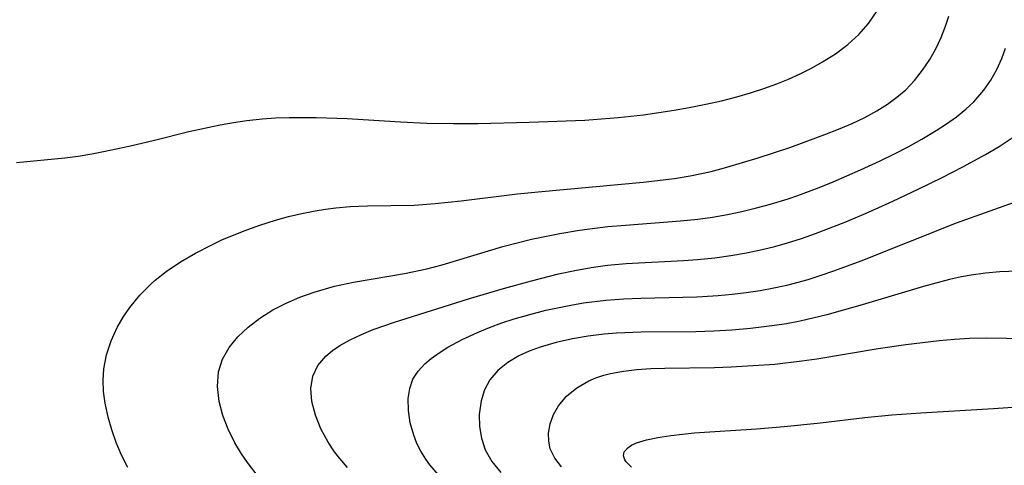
# Model space of a CAD drawing. Header units: metres. Extents: x 1073367 to 1082519, y 1569854 to 1574957.
# Tile 1050 of 1056: x 1080103 to 1080212, y 1573873 to 1573922. Entities that reach past the tile are written whole.
import ezdxf

# ---------------------------------------------------------------- set-up
doc = ezdxf.new("R2010")
doc.units = ezdxf.units.M
doc.layers.add('CGG_CurvaNivelLidar_v1', color=253, linetype='Continuous', lineweight=30)

msp = doc.modelspace()

# ---------------------------------------------------------------- linework, layer by layer
at = {"layer": 'CGG_CurvaNivelLidar_v1'}
for p, q in [((1080197.4291, 1573921.6485, 78.5), (1080198.3559, 1573923.0544, 78.5)), ((1080196.3433, 1573920.4247, 78.5), (1080197.4291, 1573921.6485, 78.5)), ((1080205.9565, 1573921.3718, 78), (1080206.3113, 1573922.461, 78)), ((1080195.1059, 1573919.3153, 78.5), (1080196.3433, 1573920.4247, 78.5)), ((1080205.4534, 1573920.0981, 78), (1080205.9565, 1573921.3718, 78)), ((1080193.7497, 1573918.3048, 78.5), (1080195.1059, 1573919.3153, 78.5)), ((1080204.8696, 1573918.8639, 78), (1080205.4534, 1573920.0981, 78)), ((1080192.3244, 1573917.3978, 78.5), (1080193.7497, 1573918.3048, 78.5)), ((1080204.2048, 1573917.6771, 78), (1080204.8696, 1573918.8639, 78)), ((1080212.1721, 1573917.7723, 77.5), (1080212.5871, 1573918.9285, 77.5)), ((1080191.1104, 1573916.7161, 78.5), (1080192.3244, 1573917.3978, 78.5)), ((1080203.4093, 1573916.4817, 78), (1080204.2048, 1573917.6771, 78)), ((1080211.6216, 1573916.5481, 77.5), (1080212.1721, 1573917.7723, 77.5)), ((1080188.5682, 1573915.5007, 78.5), (1080189.8567, 1573916.0833, 78.5)), ((1080189.8567, 1573916.0833, 78.5), (1080191.1104, 1573916.7161, 78.5)), ((1080202.5198, 1573915.3604, 78), (1080203.4093, 1573916.4817, 78)), ((1080210.9682, 1573915.3775, 77.5), (1080211.6216, 1573916.5481, 77.5)), ((1080185.8047, 1573914.4511, 78.5), (1080187.2554, 1573914.9724, 78.5)), ((1080187.2554, 1573914.9724, 78.5), (1080188.5682, 1573915.5007, 78.5)), ((1080201.5327, 1573914.3264, 78), (1080202.5198, 1573915.3604, 78)), ((1080210.2044, 1573914.2748, 77.5), (1080210.9682, 1573915.3775, 77.5)), ((1080182.8386, 1573913.5471, 78.5), (1080184.3309, 1573913.9771, 78.5)), ((1080184.3309, 1573913.9771, 78.5), (1080185.8047, 1573914.4511, 78.5)), ((1080200.5688, 1573913.4897, 78), (1080201.5327, 1573914.3264, 78)), ((1080209.0646, 1573912.9889, 77.5), (1080210.2044, 1573914.2748, 77.5)), ((1080179.3882, 1573912.7158, 78.5), (1080181.1205, 1573913.1083, 78.5)), ((1080181.1205, 1573913.1083, 78.5), (1080182.8386, 1573913.5471, 78.5)), ((1080199.5343, 1573912.7275, 78), (1080200.5688, 1573913.4897, 78)), ((1080208.1855, 1573912.1771, 77.5), (1080209.0646, 1573912.9889, 77.5)), ((1080172.504, 1573911.5521, 78.5), (1080175.8815, 1573912.0531, 78.5)), ((1080175.8815, 1573912.0531, 78.5), (1080177.5626, 1573912.3503, 78.5)), ((1080177.5626, 1573912.3503, 78.5), (1080179.3882, 1573912.7158, 78.5)), ((1080196.9932, 1573911.2468, 78), (1080198.334, 1573911.9711, 78)), ((1080198.334, 1573911.9711, 78), (1080199.5343, 1573912.7275, 78)), ((1080207.1489, 1573911.3398, 77.5), (1080208.1855, 1573912.1771, 77.5)), ((1080125.6072, 1573910.4443, 78.5), (1080127.0768, 1573910.7122, 78.5)), ((1080127.0768, 1573910.7122, 78.5), (1080128.5518, 1573910.9347, 78.5)), ((1080128.5518, 1573910.9347, 78.5), (1080130.2544, 1573911.1174, 78.5)), ((1080130.2544, 1573911.1174, 78.5), (1080131.7418, 1573911.2105, 78.5)), ((1080131.7418, 1573911.2105, 78.5), (1080133.2337, 1573911.2541, 78.5)), ((1080133.2337, 1573911.2541, 78.5), (1080136.2267, 1573911.2429, 78.5)), ((1080136.2267, 1573911.2429, 78.5), (1080139.6897, 1573911.1218, 78.5)), ((1080139.6897, 1573911.1218, 78.5), (1080145.5984, 1573910.7515, 78.5)), ((1080145.5984, 1573910.7515, 78.5), (1080148.5119, 1573910.6109, 78.5)), ((1080148.5119, 1573910.6109, 78.5), (1080151.4683, 1573910.5692, 78.5)), ((1080154.1729, 1573910.5776, 78.5), (1080159.8246, 1573910.7173, 78.5)), ((1080159.8246, 1573910.7173, 78.5), (1080166.0028, 1573910.9599, 78.5)), ((1080166.0028, 1573910.9599, 78.5), (1080169.6941, 1573911.2347, 78.5)), ((1080169.6941, 1573911.2347, 78.5), (1080172.504, 1573911.5521, 78.5)), ((1080194.1027, 1573909.9536, 78), (1080195.6011, 1573910.5888, 78)), ((1080195.6011, 1573910.5888, 78), (1080196.9932, 1573911.2468, 78)), ((1080206.0536, 1573910.5494, 77.5), (1080207.1489, 1573911.3398, 77.5)), ((1080118.3353, 1573908.7288, 78.5), (1080122.144, 1573909.6866, 78.5)), ((1080122.144, 1573909.6866, 78.5), (1080125.6072, 1573910.4443, 78.5)), ((1080151.4683, 1573910.5692, 78.5), (1080154.1729, 1573910.5776, 78.5)), ((1080192.5766, 1573909.3531, 78), (1080194.1027, 1573909.9536, 78)), ((1080203.3177, 1573908.8388, 77.5), (1080204.9117, 1573909.798, 77.5)), ((1080204.9117, 1573909.798, 77.5), (1080206.0536, 1573910.5494, 77.5)), ((1080115.6744, 1573908.1086, 78.5), (1080118.3353, 1573908.7288, 78.5)), ((1080188.7006, 1573907.9359, 78), (1080192.5766, 1573909.3531, 78)), ((1080201.8146, 1573908.0074, 77.5), (1080203.3177, 1573908.8388, 77.5)), ((1080211.8713, 1573908.0491, 77), (1080213.3226, 1573908.9967, 77)), ((1080111.3927, 1573907.2267, 78.5), (1080112.867, 1573907.5095, 78.5)), ((1080112.867, 1573907.5095, 78.5), (1080115.6744, 1573908.1086, 78.5)), ((1080185.1813, 1573906.7812, 78), (1080188.7006, 1573907.9359, 78)), ((1080200.279, 1573907.2139, 77.5), (1080201.8146, 1573908.0074, 77.5)), ((1080210.3631, 1573907.155, 77), (1080211.8713, 1573908.0491, 77)), ((1080103.0669, 1573906.2579, 78.5), (1080108.3965, 1573906.7784, 78.5)), ((1080108.3965, 1573906.7784, 78.5), (1080109.8929, 1573906.9787, 78.5)), ((1080109.8929, 1573906.9787, 78.5), (1080111.3927, 1573907.2267, 78.5)), ((1080181.7214, 1573905.7426, 78), (1080185.1813, 1573906.7812, 78)), ((1080196.5403, 1573905.4614, 77.5), (1080198.7179, 1573906.4555, 77.5)), ((1080198.7179, 1573906.4555, 77.5), (1080200.279, 1573907.2139, 77.5)), ((1080207.8499, 1573905.7812, 77), (1080210.3631, 1573907.155, 77)), ((1080177.6475, 1573904.7868, 78), (1080179.9792, 1573905.2858, 78)), ((1080179.9792, 1573905.2858, 78), (1080181.7214, 1573905.7426, 78)), ((1080193.4875, 1573904.139, 77.5), (1080196.5403, 1573905.4614, 77.5)), ((1080205.5692, 1573904.6087, 77), (1080207.8499, 1573905.7812, 77)), ((1080160.8295, 1573903.0422, 78), (1080172.4442, 1573904.0827, 78)), ((1080172.4442, 1573904.0827, 78), (1080175.9222, 1573904.5044, 78)), ((1080175.9222, 1573904.5044, 78), (1080177.6475, 1573904.7868, 78)), ((1080191.9485, 1573903.5122, 77.5), (1080193.4875, 1573904.139, 77.5)), ((1080202.932, 1573903.3131, 77), (1080205.5692, 1573904.6087, 77)), ((1080158.5366, 1573902.7987, 78), (1080160.8295, 1573903.0422, 78)), ((1080189.5987, 1573902.6323, 77.5), (1080191.9485, 1573903.5122, 77.5)), ((1080200.1088, 1573901.9831, 77), (1080202.932, 1573903.3131, 77)), ((1080149.4035, 1573901.7207, 78), (1080152.3028, 1573902.0367, 78)), ((1080152.3028, 1573902.0367, 78), (1080158.5366, 1573902.7987, 78)), ((1080186.5741, 1573901.6737, 77.5), (1080188.5131, 1573902.2643, 77.5)), ((1080188.5131, 1573902.2643, 77.5), (1080189.5987, 1573902.6323, 77.5)), ((1080197.4209, 1573900.7816, 77), (1080200.1088, 1573901.9831, 77)), ((1080207.1455, 1573899.6056, 76.5), (1080214.6058, 1573902.2558, 76.5)), ((1080134.6455, 1573900.6363, 78), (1080136.1167, 1573900.9279, 78)), ((1080136.1167, 1573900.9279, 78), (1080137.2614, 1573901.1138, 78)), ((1080137.2614, 1573901.1138, 78), (1080138.4098, 1573901.2591, 78)), ((1080138.4098, 1573901.2591, 78), (1080140.0137, 1573901.3883, 78)), ((1080140.0137, 1573901.3883, 78), (1080141.9429, 1573901.459, 78)), ((1080141.9429, 1573901.459, 78), (1080147.0855, 1573901.5583, 78)), ((1080147.0855, 1573901.5583, 78), (1080149.4035, 1573901.7207, 78)), ((1080181.7994, 1573900.5281, 77.5), (1080183.4003, 1573900.864, 77.5)), ((1080183.4003, 1573900.864, 77.5), (1080184.9921, 1573901.2468, 77.5)), ((1080184.9921, 1573901.2468, 77.5), (1080186.5741, 1573901.6737, 77.5)), ((1080194.893, 1573899.7101, 77), (1080197.4209, 1573900.7816, 77)), ((1080129.9904, 1573899.3411, 78), (1080131.7282, 1573899.8922, 78)), ((1080131.7282, 1573899.8922, 78), (1080133.1818, 1573900.2907, 78)), ((1080133.1818, 1573900.2907, 78), (1080134.6455, 1573900.6363, 78)), ((1080170.4992, 1573899.3543, 77.5), (1080176.5734, 1573899.8008, 77.5)), ((1080176.5734, 1573899.8008, 77.5), (1080178.4937, 1573900.0025, 77.5)), ((1080178.4937, 1573900.0025, 77.5), (1080180.1508, 1573900.2371, 77.5)), ((1080180.1508, 1573900.2371, 77.5), (1080181.7994, 1573900.5281, 77.5)), ((1080191.5553, 1573898.4107, 77), (1080194.893, 1573899.7101, 77)), ((1080125.8086, 1573897.7023, 78), (1080128.2732, 1573898.7214, 78)), ((1080128.2732, 1573898.7214, 78), (1080129.9904, 1573899.3411, 78)), ((1080163.2339, 1573898.4313, 77.5), (1080165.4184, 1573898.7909, 77.5)), ((1080165.4184, 1573898.7909, 77.5), (1080168.5429, 1573899.1827, 77.5)), ((1080168.5429, 1573899.1827, 77.5), (1080170.4992, 1573899.3543, 77.5)), ((1080196.6115, 1573895.4083, 76.5), (1080207.1455, 1573899.6056, 76.5)), ((1080124.6024, 1573897.1417, 78), (1080125.8086, 1573897.7023, 78)), ((1080156.9006, 1573896.9705, 77.5), (1080160.088, 1573897.7821, 77.5)), ((1080160.088, 1573897.7821, 77.5), (1080163.2339, 1573898.4313, 77.5)), ((1080188.4286, 1573897.3734, 77), (1080189.9983, 1573897.8674, 77)), ((1080189.9983, 1573897.8674, 77), (1080191.5553, 1573898.4107, 77)), ((1080122.8712, 1573896.2512, 78), (1080124.6024, 1573897.1417, 78)), ((1080150.1974, 1573894.9542, 77.5), (1080156.9006, 1573896.9705, 77.5)), ((1080183.9118, 1573896.2899, 77), (1080185.647, 1573896.6504, 77)), ((1080185.647, 1573896.6504, 77), (1080187.0432, 1573896.9896, 77)), ((1080187.0432, 1573896.9896, 77), (1080188.4286, 1573897.3734, 77)), ((1080121.2027, 1573895.2775, 78), (1080122.8712, 1573896.2512, 78)), ((1080170.5712, 1573895.109, 77), (1080176.9199, 1573895.4166, 77)), ((1080176.9199, 1573895.4166, 77), (1080178.4687, 1573895.5308, 77)), ((1080178.4687, 1573895.5308, 77), (1080180.4111, 1573895.7397, 77)), ((1080180.4111, 1573895.7397, 77), (1080182.1657, 1573895.9876, 77)), ((1080182.1657, 1573895.9876, 77), (1080183.9118, 1573896.2899, 77)), ((1080193.5783, 1573894.2755, 76.5), (1080196.6115, 1573895.4083, 76.5)), ((1080119.6175, 1573894.2098, 78), (1080121.2027, 1573895.2775, 78)), ((1080146.0152, 1573893.9872, 77.5), (1080148.4863, 1573894.5023, 77.5)), ((1080148.4863, 1573894.5023, 77.5), (1080150.1974, 1573894.9542, 77.5)), ((1080163.0717, 1573893.9353, 77), (1080164.8822, 1573894.3341, 77)), ((1080164.8822, 1573894.3341, 77), (1080166.6991, 1573894.67, 77)), ((1080166.6991, 1573894.67, 77), (1080168.5114, 1573894.922, 77)), ((1080168.5114, 1573894.922, 77), (1080170.5712, 1573895.109, 77)), ((1080192.0504, 1573893.7543, 76.5), (1080193.5783, 1573894.2755, 76.5)), ((1080216.6939, 1573894.3579, 76), (1080211.9449, 1573894.1616, 76)), ((1080117.9646, 1573892.8632, 78), (1080118.4221, 1573893.2684, 78)), ((1080118.4221, 1573893.2684, 78), (1080119.6175, 1573894.2098, 78)), ((1080140.3613, 1573893.0359, 77.5), (1080146.0152, 1573893.9872, 77.5)), ((1080156.9968, 1573892.3374, 77), (1080160.0983, 1573893.1913, 77)), ((1080160.0983, 1573893.1913, 77), (1080163.0717, 1573893.9353, 77)), ((1080188.3621, 1573892.7087, 76.5), (1080190.7308, 1573893.3415, 76.5)), ((1080190.7308, 1573893.3415, 76.5), (1080192.0504, 1573893.7543, 76.5)), ((1080206.3704, 1573893.3322, 76), (1080203.5034, 1573892.5645, 76)), ((1080207.7016, 1573893.6249, 76), (1080206.3704, 1573893.3322, 76)), ((1080208.7814, 1573893.8217, 76), (1080207.7016, 1573893.6249, 76)), ((1080210.3718, 1573894.0334, 76), (1080208.7814, 1573893.8217, 76)), ((1080211.9449, 1573894.1616, 76), (1080210.3718, 1573894.0334, 76)), ((1080116.7149, 1573891.5919, 78), (1080117.9646, 1573892.8632, 78)), ((1080136.0184, 1573891.9324, 77.5), (1080138.2573, 1573892.581, 77.5)), ((1080138.2573, 1573892.581, 77.5), (1080140.3613, 1573893.0359, 77.5)), ((1080153.1142, 1573891.1894, 77), (1080156.9968, 1573892.3374, 77)), ((1080183.8646, 1573891.887, 76.5), (1080185.4041, 1573892.1217, 76.5)), ((1080185.4041, 1573892.1217, 76.5), (1080186.9341, 1573892.4006, 76.5)), ((1080186.9341, 1573892.4006, 76.5), (1080188.3621, 1573892.7087, 76.5)), ((1080203.5034, 1573892.5645, 76), (1080196.6962, 1573890.5222, 76)), ((1080115.6008, 1573890.2172, 78), (1080116.7149, 1573891.5919, 78)), ((1080132.904, 1573890.7054, 77.5), (1080134.4347, 1573891.3613, 77.5)), ((1080134.4347, 1573891.3613, 77.5), (1080136.0184, 1573891.9324, 77.5)), ((1080144.9166, 1573888.6142, 77), (1080153.1142, 1573891.1894, 77)), ((1080165.8477, 1573890.7347, 76.5), (1080168.3254, 1573891.0458, 76.5)), ((1080168.3254, 1573891.0458, 76.5), (1080170.2976, 1573891.184, 76.5)), ((1080170.2976, 1573891.184, 76.5), (1080172.2017, 1573891.2522, 76.5)), ((1080172.2017, 1573891.2522, 76.5), (1080178.4015, 1573891.3895, 76.5)), ((1080178.4015, 1573891.3895, 76.5), (1080180.7626, 1573891.5416, 76.5)), ((1080180.7626, 1573891.5416, 76.5), (1080182.317, 1573891.6938, 76.5)), ((1080182.317, 1573891.6938, 76.5), (1080183.8646, 1573891.887, 76.5)), ((1080114.866, 1573889.1441, 78), (1080115.6008, 1573890.2172, 78)), ((1080130.0131, 1573889.0647, 77.5), (1080131.444, 1573889.9572, 77.5)), ((1080131.444, 1573889.9572, 77.5), (1080132.904, 1573890.7054, 77.5)), ((1080159.9172, 1573889.47, 76.5), (1080161.6834, 1573889.9141, 76.5)), ((1080161.6834, 1573889.9141, 76.5), (1080164.4531, 1573890.4972, 76.5)), ((1080164.4531, 1573890.4972, 76.5), (1080165.8477, 1573890.7347, 76.5)), ((1080196.6962, 1573890.5222, 76), (1080192.7896, 1573889.4173, 76)), ((1080114.2165, 1573888.0296, 78), (1080114.866, 1573889.1441, 78)), ((1080128.7043, 1573888.0673, 77.5), (1080130.0131, 1573889.0647, 77.5)), ((1080156.7881, 1573888.5128, 76.5), (1080158.1755, 1573888.9681, 76.5)), ((1080158.1755, 1573888.9681, 76.5), (1080159.9172, 1573889.47, 76.5)), ((1080192.7896, 1573889.4173, 76), (1080189.8281, 1573888.7193, 76)), ((1080113.5251, 1573886.544, 78), (1080114.2165, 1573888.0296, 78)), ((1080127.5558, 1573886.9795, 77.5), (1080128.7043, 1573888.0673, 77.5)), ((1080141.2556, 1573887.2488, 77), (1080142.5618, 1573887.7826, 77)), ((1080142.5618, 1573887.7826, 77), (1080144.9166, 1573888.6142, 77)), ((1080154.1078, 1573887.4745, 76.5), (1080155.4297, 1573888.0149, 76.5)), ((1080155.4297, 1573888.0149, 76.5), (1080156.7881, 1573888.5128, 76.5)), ((1080182.2698, 1573887.7253, 76), (1080180.2777, 1573887.612, 76)), ((1080184.3365, 1573887.8956, 76), (1080182.2698, 1573887.7253, 76)), ((1080187.0077, 1573888.2194, 76), (1080184.3365, 1573887.8956, 76)), ((1080188.333, 1573888.4321, 76), (1080187.0077, 1573888.2194, 76)), ((1080189.8281, 1573888.7193, 76), (1080188.333, 1573888.4321, 76)), ((1080126.5957, 1573885.7905, 77.5), (1080127.5558, 1573886.9795, 77.5)), ((1080138.8779, 1573886.0235, 77), (1080140.0199, 1573886.6672, 77)), ((1080140.0199, 1573886.6672, 77), (1080141.2556, 1573887.2488, 77)), ((1080150.8297, 1573885.825, 76.5), (1080152.4147, 1573886.6854, 76.5)), ((1080152.4147, 1573886.6854, 76.5), (1080154.1078, 1573887.4745, 76.5)), ((1080164.6383, 1573886.7697, 76), (1080162.8132, 1573886.3551, 76)), ((1080166.3782, 1573887.0716, 76), (1080164.6383, 1573886.7697, 76)), ((1080168.1484, 1573887.2889, 76), (1080166.3782, 1573887.0716, 76)), ((1080169.4977, 1573887.3935, 76), (1080168.1484, 1573887.2889, 76)), ((1080172.2204, 1573887.4909, 76), (1080169.4977, 1573887.3935, 76)), ((1080178.2789, 1573887.5441, 76), (1080172.2204, 1573887.4909, 76)), ((1080180.2777, 1573887.612, 76), (1080178.2789, 1573887.5441, 76)), ((1080205.2422, 1573886.5682, 75.5), (1080206.9212, 1573886.7196, 75.5)), ((1080206.9212, 1573886.7196, 75.5), (1080208.6005, 1573886.8241, 75.5)), ((1080208.6005, 1573886.8241, 75.5), (1080210.4457, 1573886.8642, 75.5)), ((1080210.4457, 1573886.8642, 75.5), (1080215.3945, 1573886.8055, 75.5)), ((1080113.0127, 1573885.0074, 78), (1080113.5251, 1573886.544, 78)), ((1080125.872, 1573884.4958, 77.5), (1080126.5957, 1573885.7905, 77.5)), ((1080138.0545, 1573885.4564, 77), (1080138.8779, 1573886.0235, 77)), ((1080149.8592, 1573885.2175, 76.5), (1080150.8297, 1573885.825, 76.5)), ((1080161.0598, 1573885.8383, 76), (1080159.8467, 1573885.3874, 76)), ((1080162.8132, 1573886.3551, 76), (1080161.0598, 1573885.8383, 76)), ((1080191.6941, 1573884.5427, 75.5), (1080198.4915, 1573885.674, 75.5)), ((1080198.4915, 1573885.674, 75.5), (1080201.5569, 1573886.1432, 75.5)), ((1080201.5569, 1573886.1432, 75.5), (1080205.2422, 1573886.5682, 75.5)), ((1080112.7102, 1573883.4292, 78), (1080113.0127, 1573885.0074, 78)), ((1080125.4271, 1573883.1109, 77.5), (1080125.872, 1573884.4958, 77.5)), ((1080136.4363, 1573883.7974, 77), (1080137.3236, 1573884.836, 77)), ((1080137.3236, 1573884.836, 77), (1080138.0545, 1573885.4564, 77)), ((1080148.2752, 1573883.9882, 76.5), (1080148.9673, 1573884.5757, 76.5)), ((1080148.9673, 1573884.5757, 76.5), (1080149.8592, 1573885.2175, 76.5)), ((1080158.704, 1573884.8629, 76), (1080157.4799, 1573884.1405, 76)), ((1080159.8467, 1573885.3874, 76), (1080158.704, 1573884.8629, 76)), ((1080190.041, 1573884.3098, 75.5), (1080191.6941, 1573884.5427, 75.5)), ((1080112.6399, 1573882.1831, 78), (1080112.7102, 1573883.4292, 78)), ((1080135.8605, 1573882.6344, 77), (1080136.4363, 1573883.7974, 77)), ((1080147.527, 1573883.1795, 76.5), (1080148.2752, 1573883.9882, 76.5)), ((1080157.4799, 1573884.1405, 76), (1080156.3703, 1573883.2505, 76)), ((1080170.268, 1573883.1915, 75.5), (1080171.7588, 1573883.3612, 75.5)), ((1080171.7588, 1573883.3612, 75.5), (1080173.2896, 1573883.4609, 75.5)), ((1080173.2896, 1573883.4609, 75.5), (1080174.8485, 1573883.5123, 75.5)), ((1080174.8485, 1573883.5123, 75.5), (1080180.3566, 1573883.6009, 75.5)), ((1080180.3566, 1573883.6009, 75.5), (1080182.1905, 1573883.6651, 75.5)), ((1080182.1905, 1573883.6651, 75.5), (1080184.0239, 1573883.7558, 75.5)), ((1080184.0239, 1573883.7558, 75.5), (1080187.0223, 1573883.9735, 75.5)), ((1080187.0223, 1573883.9735, 75.5), (1080190.041, 1573884.3098, 75.5)), ((1080125.2959, 1573881.4937, 77.5), (1080125.4271, 1573883.1109, 77.5)), ((1080135.6442, 1573881.2735, 77), (1080135.8605, 1573882.6344, 77)), ((1080146.6015, 1573881.2669, 76.5), (1080146.9623, 1573882.2878, 76.5)), ((1080146.9623, 1573882.2878, 76.5), (1080147.527, 1573883.1795, 76.5)), ((1080156.3703, 1573883.2505, 76), (1080155.4798, 1573882.2132, 76)), ((1080166.4206, 1573882.1075, 75.5), (1080167.2309, 1573882.4492, 75.5)), ((1080167.2309, 1573882.4492, 75.5), (1080168.0838, 1573882.7316, 75.5)), ((1080168.0838, 1573882.7316, 75.5), (1080168.8326, 1573882.9262, 75.5)), ((1080168.8326, 1573882.9262, 75.5), (1080170.268, 1573883.1915, 75.5)), ((1080112.6974, 1573880.9228, 78), (1080112.6399, 1573882.1831, 78)), ((1080125.4921, 1573879.8242, 77.5), (1080125.2959, 1573881.4937, 77.5)), ((1080135.7696, 1573879.8183, 77), (1080135.6442, 1573881.2735, 77)), ((1080146.4385, 1573880.1653, 76.5), (1080146.6015, 1573881.2669, 76.5)), ((1080155.4798, 1573882.2132, 76), (1080154.8821, 1573881.1047, 76)), ((1080163.9727, 1573880.4244, 75.5), (1080165.1039, 1573881.3494, 75.5)), ((1080165.1039, 1573881.3494, 75.5), (1080166.4206, 1573882.1075, 75.5)), ((1080112.8626, 1573879.6544, 78), (1080112.6974, 1573880.9228, 78)), ((1080146.4506, 1573878.8334, 76.5), (1080146.4385, 1573880.1653, 76.5)), ((1080154.8821, 1573881.1047, 76), (1080154.4968, 1573879.8959, 76)), ((1080163.0665, 1573879.3571, 75.5), (1080163.9727, 1573880.4244, 75.5)), ((1080113.1891, 1573878.1022, 78), (1080112.8626, 1573879.6544, 78)), ((1080125.9033, 1573878.2961, 77.5), (1080125.4921, 1573879.8242, 77.5)), ((1080136.1595, 1573878.3227, 77), (1080135.7696, 1573879.8183, 77)), ((1080154.4968, 1573879.8959, 76), (1080154.2878, 1573878.3756, 76)), ((1080162.5205, 1573878.3869, 75.5), (1080163.0665, 1573879.3571, 75.5)), ((1080203.2113, 1573878.5808, 75), (1080211.2626, 1573879.0591, 75)), ((1080211.2626, 1573879.0591, 75), (1080215.6284, 1573879.3653, 75)), ((1080113.5948, 1573876.6865, 78), (1080113.1891, 1573878.1022, 78)), ((1080126.4955, 1573876.7711, 77.5), (1080125.9033, 1573878.2961, 77.5)), ((1080136.7684, 1573876.8107, 77), (1080136.1595, 1573878.3227, 77)), ((1080146.6538, 1573877.4625, 76.5), (1080146.4506, 1573878.8334, 76.5)), ((1080154.2878, 1573878.3756, 76), (1080154.3164, 1573877.0605, 76)), ((1080162.1584, 1573877.3662, 75.5), (1080162.5205, 1573878.3869, 75.5)), ((1080192.0913, 1573877.4681, 75), (1080196.9892, 1573878.0471, 75)), ((1080196.9892, 1573878.0471, 75), (1080200.0028, 1573878.3474, 75)), ((1080200.0028, 1573878.3474, 75), (1080203.2113, 1573878.5808, 75)), ((1080137.5716, 1573875.3171, 77), (1080136.7684, 1573876.8107, 77)), ((1080147.0428, 1573876.0867, 76.5), (1080146.6538, 1573877.4625, 76.5)), ((1080154.3164, 1573877.0605, 76), (1080154.5397, 1573875.7552, 76)), ((1080161.983, 1573876.3281, 75.5), (1080162.1584, 1573877.3662, 75.5)), ((1080178.1005, 1573876.3468, 75), (1080185.0137, 1573876.8047, 75)), ((1080185.0137, 1573876.8047, 75), (1080188.077, 1573877.044, 75)), ((1080188.077, 1573877.044, 75), (1080192.0913, 1573877.4681, 75)), ((1080114.0931, 1573875.2843, 78), (1080113.5948, 1573876.6865, 78)), ((1080127.2407, 1573875.2653, 77.5), (1080126.4955, 1573876.7711, 77.5)), ((1080147.4011, 1573875.198, 76.5), (1080147.0428, 1573876.0867, 76.5)), ((1080154.5397, 1573875.7552, 76), (1080154.9751, 1573874.4925, 76)), ((1080161.992, 1573875.4487, 75.5), (1080161.983, 1573876.3281, 75.5)), ((1080172.8215, 1573875.5784, 75), (1080174.0972, 1573875.8559, 75)), ((1080174.0972, 1573875.8559, 75), (1080175.5141, 1573876.0783, 75)), ((1080175.5141, 1573876.0783, 75), (1080178.1005, 1573876.3468, 75)), ((1080114.6799, 1573873.903, 78), (1080114.0931, 1573875.2843, 78)), ((1080127.9784, 1573874.0214, 77.5), (1080127.2407, 1573875.2653, 77.5)), ((1080138.2837, 1573874.2481, 77), (1080137.5716, 1573875.3171, 77)), ((1080147.8435, 1573874.3303, 76.5), (1080147.4011, 1573875.198, 76.5)), ((1080162.1713, 1573874.596, 75.5), (1080161.992, 1573875.4487, 75.5)), ((1080170.3576, 1573874.2478, 75), (1080170.7438, 1573874.713, 75)), ((1080170.7438, 1573874.713, 75), (1080171.182, 1573874.994, 75)), ((1080171.182, 1573874.994, 75), (1080171.7351, 1573875.24, 75)), ((1080171.7351, 1573875.24, 75), (1080172.8215, 1573875.5784, 75)), ((1080115.3696, 1573872.5225, 78), (1080114.6799, 1573873.903, 78)), ((1080128.619, 1573873.08, 77.5), (1080127.9784, 1573874.0214, 77.5)), ((1080138.8536, 1573873.5108, 77), (1080138.2837, 1573874.2481, 77)), ((1080139.7182, 1573872.5248, 77), (1080138.8536, 1573873.5108, 77)), ((1080148.3948, 1573873.455, 76.5), (1080147.8435, 1573874.3303, 76.5)), ((1080154.9751, 1573874.4925, 76), (1080155.7133, 1573873.1887, 76)), ((1080162.6647, 1573873.5747, 75.5), (1080162.1713, 1573874.596, 75.5)), ((1080163.4074, 1573872.6114, 75.5), (1080162.6647, 1573873.5747, 75.5)), ((1080170.2765, 1573873.8175, 75), (1080170.3576, 1573874.2478, 75)), ((1080170.4214, 1573873.3858, 75), (1080170.2765, 1573873.8175, 75)), ((1080129.5837, 1573871.8187, 77.5), (1080128.619, 1573873.08, 77.5)), ((1080148.8465, 1573872.8368, 76.5), (1080148.3948, 1573873.455, 76.5)), ((1080149.7782, 1573871.7205, 76.5), (1080148.8465, 1573872.8368, 76.5)), ((1080155.7133, 1573873.1887, 76), (1080156.6831, 1573871.9773, 76)), ((1080170.5776, 1573873.1572, 75), (1080170.4214, 1573873.3858, 75)), ((1080171.1792, 1573872.5752, 75), (1080170.5776, 1573873.1572, 75))]:
    msp.add_line(p, q, dxfattribs=at)

doc.saveas('drawing.dxf')
